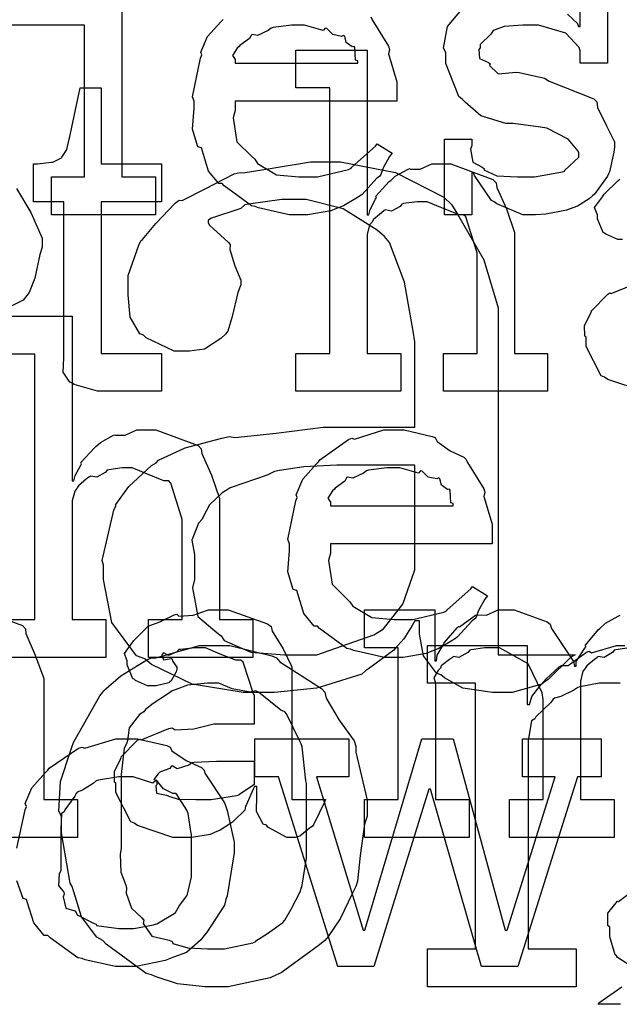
# Model space of a CAD drawing. Extents: x 0 to 8.5, y 0 to 11.
# Tile 291 of 379: x 3.015 to 3.235, y 6.633 to 6.994. Entities that reach past the tile are written whole.
import ezdxf

# ---------------------------------------------------------------- set-up
doc = ezdxf.new("R2010")
doc.units = 0
doc.layers.get('0').update_dxf_attribs({"linetype": 'CONTINUOUS'})

msp = doc.modelspace()

# ---------------------------------------------------------------- linework, layer by layer
at = {"color": 0}
for points in [[(2.99957, 7.00592), (3.02669, 7.00592), (3.05274, 7.00592), (3.05274, 6.93647), (3.06511, 6.93647), (3.06511, 6.92258), (3.02692, 6.92258), (3.02692, 6.93647), (3.03907, 6.93647), (3.03907, 6.99203), (2.99957, 6.99203)], [(3.23068, 7.00592), (3.23068, 6.97814), (3.22071, 6.97814), (3.22071, 6.98269), (3.22032, 6.98389), (3.2155, 6.98915), (3.2054, 6.99203), (3.20204, 6.99203), (3.19971, 6.99203), (3.19282, 6.99154), (3.18956, 6.9904), (3.18881, 6.99007), (3.18799, 6.98876), (3.18403, 6.98503), (3.18403, 6.98378), (3.18354, 6.98313), (3.18375, 6.97987), (3.18707, 6.97835), (3.18772, 6.97792), (3.1875, 6.97726), (3.19069, 6.97418), (3.19721, 6.97483), (3.19835, 6.97467), (3.20768, 6.97271), (3.20936, 6.97157), (3.22569, 6.96506), (3.22678, 6.96403), (3.227, 6.96192), (3.23036, 6.95514), (3.23329, 6.94928), (3.23329, 6.94732), (3.23301, 6.94558), (3.23144, 6.93832), (3.23113, 6.93756), (3.23074, 6.93674), (3.22592, 6.93012), (3.22526, 6.92953), (3.22396, 6.9285), (3.21978, 6.92572), (3.21664, 6.92464), (3.21571, 6.92432), (3.21382, 6.92393), (3.20817, 6.92279), (3.20437, 6.92258), (3.20313, 6.92258), (3.20313, 6.92258), (3.19965, 6.92258), (3.19021, 6.9266), (3.18924, 6.92736), (3.18826, 6.92779), (3.18197, 6.93701), (3.18164, 6.93799), (3.18099, 6.93799), (3.18099, 6.92258), (3.17101, 6.92258), (3.17101, 6.95036), (3.18099, 6.95036), (3.18099, 6.94797), (3.18056, 6.94661), (3.18132, 6.94185), (3.18479, 6.94006), (3.18554, 6.93951), (3.18544, 6.93907), (3.19015, 6.93685), (3.19775, 6.93647), (3.20031, 6.93647), (3.204, 6.93647), (3.21419, 6.93832), (3.21506, 6.93864), (3.2149, 6.93886), (3.22026, 6.94374), (3.22026, 6.94536), (3.21994, 6.94586), (3.21625, 6.95031), (3.2085, 6.95438), (3.20617, 6.95469), (3.19618, 6.956), (3.19347, 6.956), (3.18435, 6.95882), (3.17854, 6.96386), (3.17751, 6.9649), (3.17626, 6.96593), (3.17144, 6.97803), (3.17144, 6.98204), (3.17057, 6.98361), (3.1721, 6.9916), (3.17796, 6.99858)], [(3.2161, 6.9961), (3.21972, 6.99268), (3.22006, 6.9916), (3.22071, 6.9916), (3.22071, 7.00592)], [(3.14393, 6.99507), (3.14442, 6.99397), (3.15044, 6.98432), (3.15088, 6.98313), (3.1505, 6.98156), (3.15349, 6.97136), (3.15349, 6.96793), (3.15349, 6.96425), (3.09424, 6.96425), (3.09424, 6.96078), (3.09353, 6.95817), (3.09489, 6.94938), (3.10021, 6.94407), (3.1014, 6.94299), (3.10243, 6.94135), (3.10943, 6.93728), (3.11757, 6.93647), (3.12028, 6.93647), (3.1244, 6.93647), (3.13574, 6.93918), (3.13678, 6.93972), (3.13699, 6.94006), (3.14572, 6.94775), (3.14632, 6.94862), (3.15175, 6.94515), (3.15076, 6.94396), (3.14849, 6.93978), (3.14762, 6.93733), (3.14719, 6.93668), (3.14621, 6.93599), (3.14074, 6.93007), (3.14003, 6.92953), (3.13851, 6.9286), (3.13396, 6.92589), (3.13135, 6.92486), (3.13049, 6.92453), (3.12929, 6.92404), (3.12088, 6.92258), (3.11811, 6.92258), (3.11811, 6.92258), (3.11399, 6.92258), (3.10281, 6.92513), (3.10161, 6.92562), (3.10021, 6.92589), (3.09028, 6.93321), (3.08946, 6.93408), (3.08826, 6.93403), (3.08453, 6.93864), (3.08231, 6.94586), (3.08188, 6.9471), (3.08062, 6.94749), (3.07861, 6.954), (3.07926, 6.96169), (3.07926, 6.96425), (3.07861, 6.96582), (3.0816, 6.97993), (3.08208, 6.98118), (3.08165, 6.98221), (3.0841, 6.98785), (3.08903, 6.99333), (3.0899, 6.99419)], [(3.23617, 6.91351), (3.23454, 6.91351), (3.23008, 6.91553), (3.22965, 6.9159), (3.22911, 6.91613), (3.22706, 6.92117), (3.22706, 6.92285), (3.22689, 6.92285), (3.22601, 6.92529), (3.22885, 6.92925), (3.22922, 6.92979), (3.22949, 6.93018), (3.23465, 6.93522), (3.23529, 6.93565)], [(3.01406, 6.93224), (3.01932, 6.9235), (3.02349, 6.91401), (3.02349, 6.91081), (3.02268, 6.9081), (3.02083, 6.89942), (3.01878, 6.8941), (3.01785, 6.89301), (3.01654, 6.89139), (3.00663, 6.8865)], [(3.24382, 6.85796), (3.23079, 6.86231), (3.22965, 6.86317), (3.2284, 6.86367), (3.22293, 6.8744), (3.22293, 6.87793), (3.22239, 6.87819), (3.22233, 6.88211), (3.22456, 6.88661), (3.22487, 6.88726), (3.22478, 6.88737), (3.23085, 6.89356), (3.23161, 6.89399), (3.2321, 6.89378), (3.24229, 6.89789)], [(3.00846, 6.88547), (3.0345, 6.88547), (3.0345, 6.82514), (3.03515, 6.82514), (3.03515, 6.82514), (3.03564, 6.8271), (3.03765, 6.83089), (3.03797, 6.83143), (3.03771, 6.83192), (3.04264, 6.83729), (3.04318, 6.83772), (3.04318, 6.83772), (3.04486, 6.83925), (3.04964, 6.84185), (3.05035, 6.84207), (3.0504, 6.84185), (3.05393, 6.84185), (3.05821, 6.84381), (3.05968, 6.84381), (3.06521, 6.84381), (3.08068, 6.83806), (3.08182, 6.83686), (3.08208, 6.83513), (3.08561, 6.82726), (3.08854, 6.81868), (3.08854, 6.81581), (3.08854, 6.77436), (3.10069, 6.77436), (3.10069, 6.76047), (3.0625, 6.76047), (3.0625, 6.77436), (3.07488, 6.77436), (3.07488, 6.81104), (3.0746, 6.8119), (3.07069, 6.82438), (3.06988, 6.82514), (3.06808, 6.82519), (3.06218, 6.82758), (3.05653, 6.82992), (3.05469, 6.82992), (3.05285, 6.82992), (3.0479, 6.82921), (3.04731, 6.82904), (3.04665, 6.82818), (3.04351, 6.8265), (3.04129, 6.82693), (3.04081, 6.82667), (3.03982, 6.82585), (3.03689, 6.8234), (3.0364, 6.8226), (3.03624, 6.82232), (3.03543, 6.8214), (3.0345, 6.81787), (3.0345, 6.81668), (3.0345, 6.77436), (3.04688, 6.77436), (3.04688, 6.76047), (3.00846, 6.76047)], [(3.00846, 6.77436), (3.02083, 6.77436), (3.02083, 6.87158), (3.00846, 6.87158)], [(3.00065, 6.77789), (3.01628, 6.77214), (3.01742, 6.77094), (3.01753, 6.76921), (3.02094, 6.76133), (3.02414, 6.75276), (3.02414, 6.74989), (3.02414, 6.70844), (3.03651, 6.70844), (3.03651, 6.69456), (2.9981, 6.69456)], [(3.23872, 6.764), (3.23378, 6.76329), (3.23318, 6.76313), (3.23258, 6.76226), (3.22949, 6.76042), (3.22732, 6.76079), (3.22689, 6.76053), (3.22597, 6.75976), (3.22319, 6.75743), (3.22271, 6.75667), (3.22254, 6.7564), (3.22174, 6.75549), (3.22081, 6.75179), (3.22081, 6.75054), (3.22081, 6.70844), (3.23318, 6.70844), (3.23318, 6.69456), (3.19476, 6.69456), (3.19476, 6.70844), (3.20714, 6.70844), (3.20714, 6.74511), (3.20676, 6.74756), (3.20167, 6.75819), (3.19108, 6.764), (3.18761, 6.764), (3.18576, 6.764), (3.18078, 6.76329), (3.18024, 6.76313), (3.17947, 6.76226), (3.17622, 6.76042), (3.17432, 6.76079), (3.17393, 6.76053), (3.17285, 6.75976), (3.16976, 6.75743), (3.16949, 6.75662), (3.16938, 6.7564), (3.16863, 6.75575), (3.16704, 6.75299), (3.16764, 6.75119), (3.16764, 6.75054), (3.16764, 6.70844), (3.18001, 6.70844), (3.18001, 6.69456), (3.1416, 6.69456), (3.1416, 6.70844), (3.1416, 6.70844), (3.15397, 6.70844), (3.15397, 6.764), (3.1416, 6.764), (3.1416, 6.77789), (3.16743, 6.77789), (3.16743, 6.75922), (3.16808, 6.75922), (3.16808, 6.75922), (3.16835, 6.76133), (3.17057, 6.76519), (3.1709, 6.76574), (3.17085, 6.76579), (3.17557, 6.77138), (3.17611, 6.77181), (3.17649, 6.77165), (3.1824, 6.77593), (3.18306, 6.77615), (3.18306, 6.7761), (3.18636, 6.77593), (3.19069, 6.77789), (3.19217, 6.77789), (3.19656, 6.77789), (3.20865, 6.77354), (3.20975, 6.77268), (3.21024, 6.77115), (3.21821, 6.759), (3.21864, 6.75726), (3.21929, 6.75726), (3.21929, 6.75906), (3.22239, 6.76389), (3.22276, 6.76443), (3.2226, 6.76503), (3.22743, 6.77067), (3.22797, 6.77115), (3.22797, 6.77115), (3.22999, 6.773), (3.23465, 6.77567), (3.23535, 6.77593)], [(3.23535, 6.75103), (3.23031, 6.75103), (3.22771, 6.75103), (3.22076, 6.74978), (3.21989, 6.74951), (3.21843, 6.74854), (3.21365, 6.74625), (3.21132, 6.74561), (3.21078, 6.74517), (3.2099, 6.74403), (3.20449, 6.73876), (3.20404, 6.73801), (3.20285, 6.73725), (3.20167, 6.73004), (3.20167, 6.7276), (3.20167, 6.65381), (3.21924, 6.65381), (3.21924, 6.63992), (3.16476, 6.63992), (3.16476, 6.65381), (3.16476, 6.65381), (3.18235, 6.65381), (3.18235, 6.75103), (3.16476, 6.75103), (3.16476, 6.76492), (3.20122, 6.76492), (3.20122, 6.74322), (3.2021, 6.74322), (3.2021, 6.74322), (3.20296, 6.74615), (3.20594, 6.75), (3.20643, 6.7506), (3.20643, 6.7506), (3.20828, 6.75261), (3.21306, 6.75706), (3.21382, 6.75754), (3.21636, 6.75754), (3.22304, 6.76243), (3.22401, 6.76275), (3.22487, 6.76215), (3.234, 6.76492), (3.23703, 6.76492)], [(3.01426, 6.6906), (3.01725, 6.70469), (3.01774, 6.70594), (3.01731, 6.70703), (3.01975, 6.71278), (3.02468, 6.71832), (3.02556, 6.71918), (3.02604, 6.71994), (3.03689, 6.72721), (3.03814, 6.72765), (3.03911, 6.72726), (3.05057, 6.73068), (3.05442, 6.73068), (3.05843, 6.73068), (3.06922, 6.72819), (3.07047, 6.72765), (3.07107, 6.72629), (3.07628, 6.72276), (3.08197, 6.72017), (3.08285, 6.71918), (3.08317, 6.7181), (3.09039, 6.70725), (3.09088, 6.70594), (3.09136, 6.70443), (3.09392, 6.69287), (3.09392, 6.68901), (3.09364, 6.68744), (3.09136, 6.67318), (3.09088, 6.67188), (3.09039, 6.66976), (3.08371, 6.65961), (3.08285, 6.65864), (3.08154, 6.6569), (3.07644, 6.6524), (3.07167, 6.65072), (3.07047, 6.65018), (3.06858, 6.64947), (3.05794, 6.64735), (3.05442, 6.64735), (3.05442, 6.64735), (3.05035, 6.64735), (3.03933, 6.64974), (3.03814, 6.65018), (3.03662, 6.65044), (3.02642, 6.65776), (3.02556, 6.65864), (3.02425, 6.65864), (3.02051, 6.66336), (3.01818, 6.67063), (3.01774, 6.67188), (3.0165, 6.67225), (3.01426, 6.67865)], [(3.23953, 6.64735), (3.23443, 6.65061), (3.234, 6.65126), (3.23356, 6.65164), (3.23161, 6.65821), (3.23161, 6.66038), (3.23161, 6.66168), (3.23085, 6.66238), (3.23079, 6.66683), (3.23394, 6.67057), (3.23443, 6.67122), (3.23481, 6.67106), (3.24018, 6.67513)], [(3.23551, 6.63346), (3.22726, 6.63346), (3.22726, 6.63346), (3.22754, 6.634), (3.23594, 6.63981)]]:
    msp.add_lwpolyline(points, dxfattribs=at)
for points in [[(3.09424, 6.97814), (3.13917, 6.97814), (3.13917, 6.979), (3.1384, 6.97928), (3.13807, 6.98383), (3.13786, 6.98421), (3.13715, 6.98415), (3.13499, 6.98568), (3.13439, 6.98807), (3.13396, 6.98833), (3.13325, 6.98796), (3.1301, 6.98861), (3.12788, 6.99083), (3.12722, 6.99094), (3.12651, 6.99007), (3.11968, 6.99203), (3.11746, 6.99203), (3.11496, 6.99203), (3.10818, 6.99115), (3.10747, 6.99094), (3.10639, 6.99007), (3.10243, 6.98828), (3.10053, 6.98861), (3.1001, 6.98833), (3.09956, 6.98719), (3.09597, 6.98465), (3.09576, 6.98421), (3.095, 6.98361), (3.09332, 6.98096), (3.09424, 6.97949), (3.09424, 6.979), (3.09424, 6.97814)], [(3.11654, 6.87185), (3.1289, 6.87185), (3.1289, 6.96907), (3.11654, 6.96907), (3.11654, 6.98296), (3.14258, 6.98296), (3.14258, 6.92264), (3.14324, 6.92264), (3.14324, 6.92264), (3.14372, 6.92458), (3.14572, 6.92839), (3.14606, 6.92893), (3.14578, 6.92942), (3.15072, 6.93479), (3.15126, 6.93522), (3.15126, 6.93522), (3.15294, 6.93674), (3.15771, 6.93935), (3.15842, 6.93956), (3.15847, 6.93935), (3.162, 6.93935), (3.16629, 6.94129), (3.16775, 6.94129), (3.17329, 6.94129), (3.18875, 6.93554), (3.18989, 6.93435), (3.19015, 6.93261), (3.19368, 6.92475), (3.19661, 6.91618), (3.19661, 6.91331), (3.19661, 6.87185), (3.20876, 6.87185), (3.20876, 6.85796), (3.17057, 6.85796), (3.17057, 6.87185), (3.18294, 6.87185), (3.18294, 6.90853), (3.18267, 6.9094), (3.17876, 6.92188), (3.17796, 6.92264), (3.17617, 6.92269), (3.17025, 6.92507), (3.16461, 6.9274), (3.16276, 6.9274), (3.16092, 6.9274), (3.15597, 6.92671), (3.15539, 6.92654), (3.15474, 6.92567), (3.15158, 6.92399), (3.14936, 6.92443), (3.14887, 6.92415), (3.14789, 6.92333), (3.14497, 6.9209), (3.14447, 6.92008), (3.14432, 6.91982), (3.1435, 6.91889), (3.14258, 6.91536), (3.14258, 6.91417), (3.14258, 6.87185), (3.15494, 6.87185), (3.15494, 6.85796), (3.11654, 6.85796), (3.11654, 6.87185)], [(3.04682, 6.85796), (3.04378, 6.85796), (3.03521, 6.86051), (3.03467, 6.861), (3.03364, 6.86128), (3.03125, 6.86496), (3.03142, 6.87017), (3.03142, 6.87185), (3.03142, 6.9274), (3.02035, 6.9274), (3.02035, 6.94129), (3.02186, 6.94129), (3.02186, 6.94129), (3.02696, 6.94185), (3.02729, 6.94194), (3.02761, 6.942), (3.03054, 6.94353), (3.03076, 6.94368), (3.03076, 6.94368), (3.03239, 6.94624), (3.0325, 6.9465), (3.0325, 6.9465), (3.03347, 6.95025), (3.03358, 6.95063), (3.03749, 6.96907), (3.04508, 6.96907), (3.04508, 6.94129), (3.06722, 6.94129), (3.06722, 6.9274), (3.04508, 6.9274), (3.04508, 6.87185), (3.06722, 6.87185), (3.06722, 6.85796), (3.06625, 6.85796), (3.06401, 6.85796), (3.06332, 6.85796), (3.06207, 6.85796), (3.05925, 6.85796), (3.05832, 6.85796), (3.05692, 6.85796), (3.05371, 6.85796), (3.05268, 6.85796), (3.05122, 6.85796), (3.0479, 6.85796), (3.04682, 6.85796)], [(3.10346, 6.74761), (3.09717, 6.74761), (3.07844, 6.75071), (3.06364, 6.75792), (3.06114, 6.75999), (3.05811, 6.76107), (3.04899, 6.77333), (3.04596, 6.78907), (3.04596, 6.79428), (3.04551, 6.79596), (3.04975, 6.81446), (3.05051, 6.81597), (3.05046, 6.81651), (3.05528, 6.82308), (3.06353, 6.83078), (3.06526, 6.83182), (3.06614, 6.83279), (3.0759, 6.83724), (3.08942, 6.84082), (3.09218, 6.84136), (3.09412, 6.8411), (3.10926, 6.84267), (3.12651, 6.84483), (3.13232, 6.84483), (3.1601, 6.84483), (3.1601, 6.87608), (3.15944, 6.87999), (3.15636, 6.89789), (3.15088, 6.91249), (3.14903, 6.91471), (3.14626, 6.91694), (3.13385, 6.92475), (3.12033, 6.92817), (3.11583, 6.92817), (3.11133, 6.92817), (3.09918, 6.92654), (3.09782, 6.92622), (3.09636, 6.92492), (3.08524, 6.92122), (3.08436, 6.92057), (3.08436, 6.91971), (3.0849, 6.91883), (3.09174, 6.9126), (3.09239, 6.91168), (3.09224, 6.90989), (3.09407, 6.90397), (3.09631, 6.89871), (3.09631, 6.89692), (3.09517, 6.89421), (3.09315, 6.88536), (3.09158, 6.87999), (3.09065, 6.8789), (3.08903, 6.87733), (3.08306, 6.87343), (3.07753, 6.87261), (3.07568, 6.87261), (3.07194, 6.87261), (3.06168, 6.8775), (3.06071, 6.87847), (3.05931, 6.87896), (3.05578, 6.8851), (3.05507, 6.89333), (3.05507, 6.89606), (3.05507, 6.90033), (3.05903, 6.91183), (3.05985, 6.91319), (3.06028, 6.91351), (3.06515, 6.91943), (3.07221, 6.92686), (3.07374, 6.92796), (3.07482, 6.9279), (3.08322, 6.93207), (3.09386, 6.93756), (3.09608, 6.93815), (3.09717, 6.93799), (3.10856, 6.93983), (3.12181, 6.94206), (3.12625, 6.94206), (3.13292, 6.94206), (3.153, 6.93815), (3.17074, 6.92904), (3.17356, 6.92643), (3.17578, 6.92285), (3.18544, 6.90614), (3.19069, 6.88851), (3.19069, 6.8826), (3.19069, 6.7615), (3.21892, 6.7615), (3.21729, 6.76058), (3.20899, 6.75244), (3.20785, 6.75174), (3.20665, 6.75071), (3.19581, 6.74761), (3.19222, 6.74761), (3.18858, 6.74761), (3.17774, 6.74924), (3.17096, 6.75304), (3.16965, 6.75413), (3.16803, 6.75472), (3.16331, 6.76107), (3.16183, 6.76904), (3.16183, 6.77171), (3.16183, 6.77387), (3.1601, 6.77387), (3.15913, 6.77225), (3.15603, 6.76736), (3.15386, 6.76492), (3.15315, 6.76411), (3.15235, 6.76313), (3.14318, 6.75629), (3.14208, 6.75564), (3.14063, 6.75439), (3.12739, 6.75022), (3.12582, 6.74978), (3.12408, 6.74924), (3.10861, 6.74761), (3.10346, 6.74761)], [(3.15306, 6.76047), (3.14893, 6.76047), (3.13775, 6.76303), (3.13656, 6.76351), (3.13514, 6.76378), (3.12522, 6.77111), (3.1244, 6.77197), (3.12321, 6.77192), (3.11947, 6.77653), (3.11724, 6.78375), (3.11681, 6.785), (3.11556, 6.78538), (3.11356, 6.79189), (3.11421, 6.79958), (3.11421, 6.80214), (3.11356, 6.80371), (3.11654, 6.81782), (3.11703, 6.81907), (3.1166, 6.8201), (3.11903, 6.82574), (3.12397, 6.83122), (3.12483, 6.83208), (3.12532, 6.83285), (3.13579, 6.84028), (3.13699, 6.84076), (3.13797, 6.84039), (3.14876, 6.84381), (3.1524, 6.84381), (3.15619, 6.84381), (3.16644, 6.84147), (3.16758, 6.84099), (3.16824, 6.83963), (3.17307, 6.83621), (3.17811, 6.83382), (3.17887, 6.83296), (3.17936, 6.83187), (3.18539, 6.82221), (3.18582, 6.82101), (3.18544, 6.81944), (3.18842, 6.80925), (3.18842, 6.80583), (3.18842, 6.80214), (3.12918, 6.80214), (3.12918, 6.79867), (3.12847, 6.79606), (3.12983, 6.78728), (3.13514, 6.78196), (3.13633, 6.78087), (3.13738, 6.77924), (3.14438, 6.77518), (3.1525, 6.77436), (3.15522, 6.77436), (3.15935, 6.77436), (3.17068, 6.77707), (3.17171, 6.77761), (3.17193, 6.77794), (3.18067, 6.78564), (3.18126, 6.78651), (3.18668, 6.78304), (3.18571, 6.78185), (3.18343, 6.77767), (3.18257, 6.77522), (3.18213, 6.77458), (3.18115, 6.77387), (3.17567, 6.76796), (3.17497, 6.76742), (3.17344, 6.7665), (3.16889, 6.76378), (3.16629, 6.76275), (3.16542, 6.76243), (3.16422, 6.76193), (3.15582, 6.76047), (3.15306, 6.76047)], [(3.11649, 6.7615), (3.12418, 6.7615), (3.14513, 6.76878), (3.14729, 6.77018), (3.14865, 6.77094), (3.15576, 6.78006), (3.1601, 6.79254), (3.1601, 6.79665), (3.1601, 6.83094), (3.13558, 6.83094), (3.13151, 6.83094), (3.11942, 6.83035), (3.11046, 6.829), (3.10867, 6.82856), (3.10596, 6.82731), (3.09739, 6.82438), (3.09239, 6.8226), (3.09131, 6.82183), (3.08951, 6.82075), (3.08479, 6.8164), (3.08263, 6.81228), (3.08219, 6.81119), (3.08078, 6.80968), (3.0784, 6.80339), (3.07937, 6.79818), (3.07937, 6.79644), (3.07937, 6.78907), (3.07856, 6.78597), (3.08051, 6.7755), (3.08751, 6.76964), (3.08914, 6.76844), (3.09022, 6.76671), (3.10004, 6.76237), (3.11236, 6.7615), (3.11649, 6.7615)], [(3.12918, 6.81603), (3.1741, 6.81603), (3.1741, 6.81689), (3.17333, 6.81717), (3.17301, 6.82172), (3.17279, 6.8221), (3.1721, 6.82206), (3.16992, 6.82357), (3.16932, 6.82596), (3.16889, 6.82622), (3.16818, 6.82585), (3.16504, 6.8265), (3.16282, 6.82872), (3.16217, 6.82883), (3.16146, 6.82796), (3.15462, 6.82992), (3.1524, 6.82992), (3.1499, 6.82992), (3.14312, 6.82904), (3.14242, 6.82883), (3.14133, 6.82796), (3.13738, 6.82617), (3.13547, 6.8265), (3.13504, 6.82622), (3.1345, 6.82508), (3.13092, 6.82254), (3.13069, 6.8221), (3.12993, 6.8215), (3.12825, 6.81885), (3.12918, 6.81739), (3.12918, 6.81689), (3.12918, 6.81603)], [(3.07617, 6.69456), (3.07146, 6.69456), (3.05843, 6.69889), (3.05729, 6.69976), (3.05604, 6.70025), (3.05057, 6.71099), (3.05057, 6.71451), (3.05003, 6.71479), (3.04997, 6.71869), (3.05219, 6.72319), (3.05251, 6.72385), (3.0524, 6.72396), (3.05849, 6.73014), (3.05925, 6.73058), (3.05974, 6.73036), (3.06993, 6.73449), (3.07118, 6.73469), (3.07232, 6.73394), (3.07915, 6.73432), (3.08649, 6.73622), (3.08897, 6.73622), (3.10135, 6.73622), (3.10135, 6.74664), (3.10101, 6.74718), (3.09717, 6.75874), (3.09636, 6.75944), (3.09451, 6.75944), (3.08871, 6.76172), (3.08333, 6.764), (3.0816, 6.764), (3.07958, 6.764), (3.07417, 6.76346), (3.07357, 6.76335), (3.07292, 6.76258), (3.06976, 6.76118), (3.06803, 6.76221), (3.06771, 6.76204), (3.06771, 6.76183), (3.06743, 6.7615), (3.06799, 6.75956), (3.07086, 6.7601), (3.07118, 6.75988), (3.07135, 6.75896), (3.07292, 6.75689), (3.07292, 6.75618), (3.07264, 6.75521), (3.07075, 6.75196), (3.07032, 6.75163), (3.06988, 6.75125), (3.06532, 6.75011), (3.06381, 6.75011), (3.06218, 6.75011), (3.05772, 6.75211), (3.05729, 6.7525), (3.05675, 6.75271), (3.05469, 6.75776), (3.05469, 6.75944), (3.05453, 6.75944), (3.05365, 6.76188), (3.05647, 6.76585), (3.05686, 6.76639), (3.05713, 6.76676), (3.06228, 6.77181), (3.06293, 6.77225), (3.06293, 6.77219), (3.06662, 6.77354), (3.07194, 6.77615), (3.07292, 6.77636), (3.07362, 6.77561), (3.07883, 6.77599), (3.08447, 6.77789), (3.08637, 6.77789), (3.09164, 6.77789), (3.10613, 6.77285), (3.10742, 6.77181), (3.10786, 6.77018), (3.11187, 6.76367), (3.11501, 6.75711), (3.11501, 6.75489), (3.11501, 6.70844), (3.12739, 6.70844), (3.12696, 6.70751), (3.1231, 6.69938), (3.12261, 6.69868), (3.12142, 6.69786), (3.118, 6.6951), (3.11621, 6.69456), (3.11567, 6.69456), (3.11317, 6.69456), (3.10622, 6.69835), (3.10568, 6.69911), (3.10449, 6.69949), (3.10206, 6.7041), (3.10221, 6.70979), (3.10221, 6.71169), (3.10221, 6.71322), (3.10135, 6.71322), (3.10081, 6.71224), (3.09842, 6.70665), (3.0981, 6.70606), (3.09776, 6.70458), (3.09381, 6.70063), (3.09332, 6.70019), (3.09218, 6.69949), (3.08876, 6.69726), (3.08664, 6.69635), (3.08594, 6.69607), (3.08507, 6.69569), (3.0784, 6.69456), (3.07617, 6.69456)], [(3.08658, 6.63992), (3.08322, 6.63992), (3.07314, 6.641), (3.06532, 6.64356), (3.06358, 6.64426), (3.06168, 6.64469), (3.04699, 6.65554), (3.04579, 6.65685), (3.04357, 6.65799), (3.03788, 6.66553), (3.03515, 6.67469), (3.0345, 6.6766), (3.03381, 6.67779), (3.0306, 6.69629), (3.0306, 6.70242), (3.02968, 6.70421), (3.03022, 6.715), (3.03386, 6.72613), (3.0345, 6.72803), (3.0351, 6.7296), (3.0446, 6.74647), (3.04579, 6.74778), (3.04601, 6.74826), (3.0524, 6.75375), (3.06185, 6.75965), (3.06358, 6.76036), (3.06515, 6.76036), (3.08122, 6.76492), (3.08658, 6.76492), (3.09229, 6.76492), (3.10764, 6.76112), (3.10938, 6.76036), (3.11057, 6.7589), (3.12592, 6.74918), (3.12717, 6.74778), (3.12756, 6.74556), (3.13238, 6.73753), (3.13781, 6.72999), (3.13846, 6.72803), (3.13851, 6.72575), (3.14258, 6.70828), (3.14258, 6.70242), (3.1416, 6.69949), (3.14008, 6.68793), (3.13911, 6.67854), (3.13846, 6.6766), (3.13715, 6.67393), (3.13271, 6.66482), (3.12836, 6.65826), (3.12717, 6.65685), (3.12511, 6.65528), (3.11111, 6.64501), (3.10938, 6.64426), (3.1071, 6.64318), (3.09169, 6.63992), (3.08658, 6.63992)], [(3.08658, 6.65381), (3.09039, 6.65381), (3.10069, 6.65597), (3.10178, 6.65642), (3.10183, 6.65668), (3.10613, 6.65944), (3.11171, 6.66342), (3.11242, 6.66422), (3.11242, 6.66422), (3.11481, 6.66835), (3.11817, 6.67486), (3.11849, 6.67594), (3.11871, 6.67638), (3.12044, 6.68696), (3.12044, 6.69049), (3.12044, 6.71436), (3.12017, 6.71528), (3.11882, 6.72781), (3.11849, 6.72889), (3.11806, 6.72954), (3.11307, 6.73981), (3.11242, 6.74061), (3.11094, 6.74115), (3.10286, 6.74778), (3.10178, 6.74821), (3.09978, 6.74778), (3.09315, 6.74897), (3.08822, 6.75103), (3.08658, 6.75103), (3.0841, 6.75103), (3.07676, 6.75032), (3.07221, 6.74869), (3.07118, 6.74821), (3.0695, 6.74701), (3.06418, 6.74365), (3.06142, 6.74149), (3.06076, 6.74061), (3.05914, 6.73964), (3.05544, 6.73475), (3.05479, 6.73004), (3.05447, 6.72889), (3.05354, 6.72732), (3.05251, 6.71761), (3.05251, 6.71436), (3.05251, 6.69049), (3.05208, 6.68847), (3.05236, 6.68186), (3.05414, 6.67708), (3.05447, 6.67594), (3.05425, 6.67421), (3.05626, 6.66862), (3.06006, 6.6651), (3.06076, 6.66422), (3.06049, 6.66308), (3.06375, 6.65847), (3.0701, 6.6569), (3.07118, 6.65642), (3.0714, 6.65576), (3.07693, 6.65414), (3.08415, 6.65381), (3.08658, 6.65381)], [(3.11014, 6.71679), (3.10146, 6.71679), (3.10146, 6.73068), (3.13596, 6.73068), (3.13596, 6.71679), (3.12403, 6.71679), (3.14117, 6.6606), (3.14182, 6.6606), (3.16265, 6.73068), (3.17415, 6.73068), (3.19325, 6.6606), (3.1939, 6.6606), (3.21149, 6.71679), (3.19954, 6.71679), (3.19954, 6.73068), (3.2284, 6.73068), (3.2284, 6.71679), (3.21972, 6.71679), (3.19781, 6.64735), (3.18457, 6.64735), (3.1659, 6.71224), (3.16525, 6.71224), (3.14507, 6.64735), (3.13183, 6.64735), (3.11014, 6.71679)], [(3.08203, 6.70844), (3.08544, 6.70844), (3.09472, 6.7099), (3.09571, 6.71018), (3.09565, 6.71035), (3.10135, 6.71414), (3.10135, 6.71539), (3.10135, 6.72233), (3.0905, 6.72233), (3.08746, 6.72233), (3.07915, 6.722), (3.07835, 6.7219), (3.07726, 6.72103), (3.07297, 6.71967), (3.07118, 6.72076), (3.07075, 6.7206), (3.07036, 6.71978), (3.06685, 6.71864), (3.06662, 6.71843), (3.06603, 6.71783), (3.06446, 6.71576), (3.06554, 6.7155), (3.06554, 6.71539), (3.06554, 6.71386), (3.06515, 6.71343), (3.06543, 6.71083), (3.06913, 6.71001), (3.06988, 6.70975), (3.06988, 6.70975), (3.07335, 6.70861), (3.07986, 6.70844), (3.08203, 6.70844)], [(3.05442, 6.66124), (3.05707, 6.66124), (3.06429, 6.66254), (3.06506, 6.66276), (3.0656, 6.66292), (3.07194, 6.66667), (3.07243, 6.6671), (3.07243, 6.6671), (3.07379, 6.6696), (3.07656, 6.67324), (3.07676, 6.67383), (3.07676, 6.67383), (3.07829, 6.68018), (3.07829, 6.68229), (3.07829, 6.69575), (3.07813, 6.69596), (3.07699, 6.7034), (3.07676, 6.704), (3.07656, 6.70458), (3.07292, 6.71029), (3.07243, 6.71072), (3.07135, 6.71061), (3.06793, 6.7124), (3.06581, 6.71506), (3.06506, 6.71528), (3.06407, 6.71451), (3.05681, 6.71679), (3.05442, 6.71679), (3.05165, 6.71679), (3.04411, 6.71556), (3.04335, 6.71528), (3.04221, 6.71431), (3.03825, 6.71186), (3.03635, 6.71115), (3.03597, 6.71072), (3.03543, 6.70964), (3.03185, 6.70464), (3.03162, 6.704), (3.03054, 6.70329), (3.03033, 6.69764), (3.03033, 6.69575), (3.03033, 6.68229), (3.02974, 6.68121), (3.02951, 6.67703), (3.03142, 6.67449), (3.03162, 6.67383), (3.03119, 6.67279), (3.03213, 6.66872), (3.03549, 6.66764), (3.03597, 6.6671), (3.0364, 6.66618), (3.04258, 6.66303), (3.04335, 6.66276), (3.0434, 6.66238), (3.05165, 6.66124), (3.05442, 6.66124)]]:
    msp.add_lwpolyline(points, close=True, dxfattribs=at)

doc.saveas('drawing.dxf')
